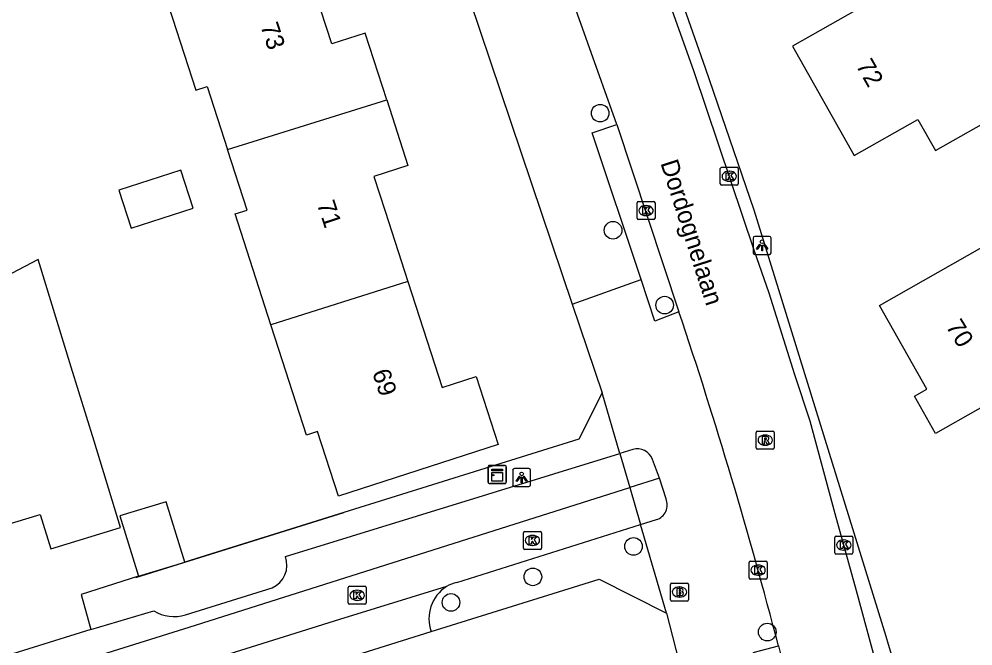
# Model space of a CAD drawing. Extents: x 158461 to 159795, y 387220 to 388672.
# Drawn here: x 159653.7 to 159706.7, y 387839.3 to 387874.1 of the extents above; entities that cross this region are included whole.
import ezdxf

# ---------------------------------------------------------------- set-up
doc = ezdxf.new("R2010")
doc.units = 0
for name, color, linetype in [('IMGEO_Boom', 7, 'Continuous'), ('IMGEO_Brandkraan', 7, 'Continuous'), ('IMGEO_Kast', 7, 'Continuous'), ('IMGEO_Kolk', 7, 'Continuous'), ('IMGEO_Lichtpunt', 7, 'Continuous'), ('IMGEO_Muur', 7, 'Continuous'), ('IMGEO_Openbare_ruimte_label', 7, 'Continuous'), ('IMGEO_Pand', 7, 'Continuous'), ('IMGEO_Pand_nummerreeks', 7, 'Continuous'), ('IMGEO_Rijbaan_lokaal_open', 7, 'Continuous'), ('IMGEO_Rioolput', 7, 'Continuous'), ('IMGEO_Voetpad_open', 7, 'Continuous')]:
    doc.layers.add(name, color=color, linetype=linetype)

msp = doc.modelspace()

# ---------------------------------------------------------------- linework, layer by layer
at = {"layer": 'IMGEO_Boom'}
for centre in [(159686.007, 387868.857), (159686.724, 387862.352), (159689.588, 387858.195), (159687.859, 387844.797), (159682.27, 387843.104), (159677.721, 387841.685), (159695.287, 387840.04)]:
    msp.add_circle(centre, 0.489, dxfattribs=at)
at = {"layer": 'IMGEO_Brandkraan'}
for p, q in [((159689.914, 387841.837), (159689.914, 387842.689)), ((159689.989, 387842.763), (159690.841, 387842.763)), ((159690.402, 387842.543), (159690.427, 387842.543)), ((159690.915, 387842.689), (159690.915, 387841.837)), ((159690.425, 387841.983), (159690.4, 387841.983)), ((159690.841, 387841.763), (159689.989, 387841.763))]:
    msp.add_line(p, q, dxfattribs=at)
for points in [[(159689.914, 387841.837), (159689.914, 387842.689)], [(159689.989, 387842.763), (159690.841, 387842.763)], [(159690.262, 387842.463), (159690.262, 387842.063), (159690.475, 387842.063)], [(159690.493, 387842.463), (159690.262, 387842.463)], [(159690.441, 387842.382), (159690.387, 387842.382), (159690.387, 387842.306)], [(159690.915, 387842.689), (159690.915, 387841.837)], [(159690.387, 387842.306), (159690.44, 387842.306)], [(159690.449, 387842.23), (159690.387, 387842.23), (159690.387, 387842.149)], [(159690.387, 387842.149), (159690.449, 387842.149)], [(159690.841, 387841.763), (159689.989, 387841.763)]]:
    msp.add_lwpolyline(points, dxfattribs=at)
for centre, radius, start, end in [((159689.991, 387842.687), 0.0765, 91.552, 178.448), ((159689.991, 387842.687), 0.0765, 91.552, 178.448), ((159690.442, 387842.344), 0.0379, 267.8285, 90.9355), ((159690.497, 387842.318), 0.145, 59.4692, 91.5367), ((159690.522, 387842.365), 0.0922, 285.5137, 58.1501), ((159690.839, 387842.687), 0.0765, 1.552, 88.448), ((159690.839, 387842.687), 0.0765, 1.552, 88.448), ((159689.991, 387841.839), 0.0765, 181.552, 268.448), ((159689.991, 387841.839), 0.0765, 181.552, 268.448), ((159690.45, 387842.189), 0.0404, 269.8759, 90.5077), ((159690.481, 387842.314), 0.251, 268.6676, 293.5347), ((159690.527, 387842.173), 0.105, 301.3115, 78.989), ((159690.839, 387841.839), 0.0765, 271.552, 358.448), ((159690.839, 387841.839), 0.0765, 271.552, 358.448)]:
    msp.add_arc(centre, radius, start, end, dxfattribs=at)
for centre, major_axis, ratio, start_param, end_param in [((159690.401, 387842.263), (-0.387, 0.002), 0.722429, 4.712389, 7.853982), ((159690.426, 387842.263), (-0.39, 0.002), 0.717154, 1.570796, 4.712389)]:
    msp.add_ellipse(centre, major_axis=major_axis, ratio=ratio, start_param=start_param, end_param=end_param, dxfattribs=at)
at = {"layer": 'IMGEO_Kast'}
for p, q in [((159679.862, 387849.289), (159680.703, 387849.289)), ((159680.703, 387849.289), (159679.862, 387849.289)), ((159679.787, 387848.364), (159679.787, 387849.205)), ((159679.787, 387849.205), (159679.787, 387848.364)), ((159680.787, 387849.214), (159680.787, 387848.373)), ((159680.787, 387848.373), (159680.787, 387849.214)), ((159680.712, 387848.289), (159679.871, 387848.289)), ((159679.871, 387848.289), (159680.712, 387848.289))]:
    msp.add_line(p, q, dxfattribs=at)
for points in [[(159679.982, 387849.079), (159680.582, 387849.079), (159680.582, 387848.994), (159679.982, 387848.994), (159679.982, 387849.079)], [(159679.982, 387848.904), (159680.582, 387848.904), (159680.582, 387848.415), (159679.982, 387848.415), (159679.982, 387848.904)]]:
    msp.add_lwpolyline(points, dxfattribs=at)
msp.add_circle((159680.066, 387848.753), 0.0377, dxfattribs=at)
for centre, start, end in [((159679.865, 387849.211), 92.4484, 184.2845), ((159679.865, 387849.211), 92.4484, 184.2845), ((159680.709, 387849.211), 2.4484, 94.2845), ((159680.709, 387849.211), 2.4484, 94.2845), ((159679.865, 387848.367), 182.4484, 274.2845), ((159679.865, 387848.367), 182.4484, 274.2845), ((159680.709, 387848.367), 272.4484, 4.2845), ((159680.709, 387848.367), 272.4484, 4.2845)]:
    msp.add_arc(centre, 0.0779, start, end, dxfattribs=at)
at = {"layer": 'IMGEO_Kolk'}
for p, q in [((159692.678, 387864.924), (159692.678, 387865.776)), ((159692.753, 387865.85), (159693.605, 387865.85)), ((159693.679, 387865.776), (159693.679, 387864.924)), ((159693.166, 387865.63), (159693.191, 387865.63)), ((159693.605, 387864.85), (159692.753, 387864.85)), ((159693.189, 387865.07), (159693.164, 387865.07)), ((159688.054, 387863.019), (159688.054, 387863.871)), ((159688.129, 387863.945), (159688.981, 387863.945)), ((159688.542, 387863.725), (159688.567, 387863.725)), ((159689.055, 387863.871), (159689.055, 387863.019)), ((159688.565, 387863.165), (159688.54, 387863.165)), ((159688.981, 387862.945), (159688.129, 387862.945)), ((159681.744, 387844.702), (159681.744, 387845.554)), ((159681.819, 387845.628), (159682.671, 387845.628)), ((159682.745, 387845.554), (159682.745, 387844.702)), ((159682.232, 387845.408), (159682.257, 387845.408)), ((159699.037, 387844.447), (159699.037, 387845.299)), ((159699.112, 387845.373), (159699.964, 387845.373)), ((159699.525, 387845.153), (159699.55, 387845.153)), ((159700.038, 387845.299), (159700.038, 387844.447)), ((159682.671, 387844.628), (159681.819, 387844.628)), ((159682.255, 387844.848), (159682.23, 387844.848)), ((159699.548, 387844.593), (159699.523, 387844.593)), ((159694.352, 387843.978), (159695.204, 387843.978)), ((159699.964, 387844.373), (159699.112, 387844.373)), ((159694.277, 387843.052), (159694.277, 387843.904)), ((159694.765, 387843.758), (159694.79, 387843.758)), ((159695.278, 387843.904), (159695.278, 387843.052)), ((159695.204, 387842.978), (159694.352, 387842.978)), ((159694.788, 387843.198), (159694.763, 387843.198)), ((159672.01, 387841.654), (159672.01, 387842.506)), ((159672.085, 387842.58), (159672.937, 387842.58)), ((159672.498, 387842.36), (159672.523, 387842.36)), ((159673.011, 387842.506), (159673.011, 387841.654)), ((159672.937, 387841.58), (159672.085, 387841.58)), ((159672.521, 387841.8), (159672.496, 387841.8))]:
    msp.add_line(p, q, dxfattribs=at)
for points in [[(159692.678, 387864.924), (159692.678, 387865.776)], [(159692.753, 387865.85), (159693.605, 387865.85)], [(159693.679, 387865.776), (159693.679, 387864.924)], [(159692.999, 387865.55), (159693.122, 387865.55), (159693.122, 387865.399), (159693.252, 387865.55), (159693.416, 387865.55), (159693.27, 387865.399), (159693.423, 387865.15), (159693.271, 387865.15), (159693.186, 387865.314), (159693.122, 387865.247), (159693.122, 387865.15), (159692.999, 387865.15), (159692.999, 387865.55)], [(159693.605, 387864.85), (159692.753, 387864.85)], [(159688.054, 387863.019), (159688.054, 387863.871)], [(159688.129, 387863.945), (159688.981, 387863.945)], [(159688.375, 387863.645), (159688.498, 387863.645), (159688.498, 387863.494), (159688.628, 387863.645), (159688.792, 387863.645), (159688.646, 387863.494), (159688.799, 387863.245), (159688.647, 387863.245), (159688.562, 387863.409), (159688.498, 387863.342), (159688.498, 387863.245), (159688.375, 387863.245), (159688.375, 387863.645)], [(159689.055, 387863.871), (159689.055, 387863.019)], [(159688.981, 387862.945), (159688.129, 387862.945)], [(159681.744, 387844.702), (159681.744, 387845.554)], [(159681.819, 387845.628), (159682.671, 387845.628)], [(159682.745, 387845.554), (159682.745, 387844.702)], [(159682.065, 387845.328), (159682.188, 387845.328), (159682.188, 387845.177), (159682.318, 387845.328), (159682.482, 387845.328), (159682.336, 387845.177), (159682.489, 387844.928), (159682.337, 387844.928), (159682.252, 387845.092), (159682.188, 387845.025), (159682.188, 387844.928), (159682.065, 387844.928), (159682.065, 387845.328)], [(159699.037, 387844.447), (159699.037, 387845.299)], [(159699.112, 387845.373), (159699.964, 387845.373)], [(159699.358, 387845.073), (159699.481, 387845.073), (159699.481, 387844.922), (159699.611, 387845.073), (159699.775, 387845.073), (159699.629, 387844.922), (159699.782, 387844.673), (159699.63, 387844.673), (159699.545, 387844.837), (159699.481, 387844.77), (159699.481, 387844.673), (159699.358, 387844.673), (159699.358, 387845.073)], [(159700.038, 387845.299), (159700.038, 387844.447)], [(159682.671, 387844.628), (159681.819, 387844.628)], [(159694.352, 387843.978), (159695.204, 387843.978)], [(159699.964, 387844.373), (159699.112, 387844.373)], [(159694.277, 387843.052), (159694.277, 387843.904)], [(159694.598, 387843.678), (159694.721, 387843.678), (159694.721, 387843.527), (159694.851, 387843.678), (159695.015, 387843.678), (159694.869, 387843.527), (159695.022, 387843.278), (159694.87, 387843.278), (159694.785, 387843.442), (159694.721, 387843.375), (159694.721, 387843.278), (159694.598, 387843.278), (159694.598, 387843.678)], [(159695.278, 387843.904), (159695.278, 387843.052)], [(159695.204, 387842.978), (159694.352, 387842.978)], [(159672.01, 387841.654), (159672.01, 387842.506)], [(159672.085, 387842.58), (159672.937, 387842.58)], [(159673.011, 387842.506), (159673.011, 387841.654)], [(159672.331, 387842.28), (159672.454, 387842.28), (159672.454, 387842.129), (159672.584, 387842.28), (159672.748, 387842.28), (159672.602, 387842.129), (159672.755, 387841.88), (159672.603, 387841.88), (159672.518, 387842.044), (159672.454, 387841.977), (159672.454, 387841.88), (159672.331, 387841.88), (159672.331, 387842.28)], [(159672.937, 387841.58), (159672.085, 387841.58)]]:
    msp.add_lwpolyline(points, dxfattribs=at)
for centre, start, end in [((159692.755, 387865.774), 91.552, 178.448), ((159692.755, 387865.774), 91.552, 178.448), ((159693.603, 387865.774), 1.552, 88.448), ((159693.603, 387865.774), 1.552, 88.448), ((159692.755, 387864.926), 181.552, 268.448), ((159692.755, 387864.926), 181.552, 268.448), ((159693.603, 387864.926), 271.552, 358.448), ((159693.603, 387864.926), 271.552, 358.448), ((159688.131, 387863.869), 91.552, 178.448), ((159688.131, 387863.869), 91.552, 178.448), ((159688.979, 387863.869), 1.552, 88.448), ((159688.979, 387863.869), 1.552, 88.448), ((159688.131, 387863.021), 181.552, 268.448), ((159688.131, 387863.021), 181.552, 268.448), ((159688.979, 387863.021), 271.552, 358.448), ((159688.979, 387863.021), 271.552, 358.448), ((159681.821, 387845.552), 91.552, 178.448), ((159681.821, 387845.552), 91.552, 178.448), ((159682.669, 387845.552), 1.552, 88.448), ((159682.669, 387845.552), 1.552, 88.448), ((159699.114, 387845.297), 91.552, 178.448), ((159699.114, 387845.297), 91.552, 178.448), ((159699.962, 387845.297), 1.552, 88.448), ((159699.962, 387845.297), 1.552, 88.448), ((159681.821, 387844.704), 181.552, 268.448), ((159681.821, 387844.704), 181.552, 268.448), ((159682.669, 387844.704), 271.552, 358.448), ((159682.669, 387844.704), 271.552, 358.448), ((159694.354, 387843.902), 91.552, 178.448), ((159694.354, 387843.902), 91.552, 178.448), ((159695.202, 387843.902), 1.552, 88.448), ((159695.202, 387843.902), 1.552, 88.448), ((159699.114, 387844.449), 181.552, 268.448), ((159699.114, 387844.449), 181.552, 268.448), ((159699.962, 387844.449), 271.552, 358.448), ((159699.962, 387844.449), 271.552, 358.448), ((159694.354, 387843.054), 181.552, 268.448), ((159694.354, 387843.054), 181.552, 268.448), ((159695.202, 387843.054), 271.552, 358.448), ((159695.202, 387843.054), 271.552, 358.448), ((159672.087, 387842.504), 91.552, 178.448), ((159672.087, 387842.504), 91.552, 178.448), ((159672.935, 387842.504), 1.552, 88.448), ((159672.935, 387842.504), 1.552, 88.448), ((159672.087, 387841.656), 181.552, 268.448), ((159672.087, 387841.656), 181.552, 268.448), ((159672.935, 387841.656), 271.552, 358.448), ((159672.935, 387841.656), 271.552, 358.448)]:
    msp.add_arc(centre, 0.0765, start, end, dxfattribs=at)
for centre, major_axis, ratio, start_param, end_param in [((159693.165, 387865.35), (-0.387, 0.002), 0.722429, 4.712389, 7.853982), ((159693.19, 387865.35), (-0.39, 0.002), 0.717154, 1.570796, 4.712389), ((159688.541, 387863.445), (-0.387, 0.002), 0.722429, 4.712389, 7.853982), ((159688.566, 387863.445), (-0.39, 0.002), 0.717154, 1.570796, 4.712389), ((159682.231, 387845.128), (-0.387, 0.002), 0.722429, 4.712389, 7.853982), ((159682.256, 387845.128), (-0.39, 0.002), 0.717154, 1.570796, 4.712389), ((159699.524, 387844.873), (-0.387, 0.002), 0.722429, 4.712389, 7.853982), ((159699.549, 387844.873), (-0.39, 0.002), 0.717154, 1.570796, 4.712389), ((159694.764, 387843.478), (-0.387, 0.002), 0.722429, 4.712389, 7.853982), ((159694.789, 387843.478), (-0.39, 0.002), 0.717154, 1.570796, 4.712389), ((159672.497, 387842.08), (-0.387, 0.002), 0.722429, 4.712389, 7.853982), ((159672.522, 387842.08), (-0.39, 0.002), 0.717154, 1.570796, 4.712389)]:
    msp.add_ellipse(centre, major_axis=major_axis, ratio=ratio, start_param=start_param, end_param=end_param, dxfattribs=at)
at = {"layer": 'IMGEO_Lichtpunt'}
for p, q in [((159695.405, 387862.01), (159694.597, 387862.01)), ((159695.405, 387862.01), (159694.597, 387862.01)), ((159694.503, 387861.915), (159694.503, 387861.108)), ((159694.503, 387861.915), (159694.503, 387861.108)), ((159695.499, 387861.108), (159695.499, 387861.915)), ((159695.499, 387861.108), (159695.499, 387861.915)), ((159694.597, 387861.014), (159695.405, 387861.014)), ((159694.597, 387861.014), (159695.405, 387861.014)), ((159681.148, 387849.026), (159681.148, 387848.219)), ((159681.148, 387849.026), (159681.148, 387848.219)), ((159682.05, 387849.121), (159681.242, 387849.121)), ((159682.05, 387849.121), (159681.242, 387849.121)), ((159682.144, 387848.219), (159682.144, 387849.026)), ((159682.144, 387848.219), (159682.144, 387849.026)), ((159681.242, 387848.125), (159682.05, 387848.125)), ((159681.242, 387848.125), (159682.05, 387848.125))]:
    msp.add_line(p, q, dxfattribs=at)
for points in [[(159694.877, 387861.579), (159694.916, 387861.551), (159694.728, 387861.289), (159694.69, 387861.316), (159694.877, 387861.579)], [(159694.979, 387861.531), (159695.026, 387861.531), (159695.026, 387861.209), (159694.979, 387861.209), (159694.979, 387861.531)], [(159695.089, 387861.551), (159695.127, 387861.578), (159695.314, 387861.316), (159695.275, 387861.288), (159695.089, 387861.551)], [(159681.522, 387848.69), (159681.561, 387848.662), (159681.373, 387848.4), (159681.335, 387848.427), (159681.522, 387848.69)], [(159681.624, 387848.642), (159681.671, 387848.642), (159681.671, 387848.32), (159681.624, 387848.32), (159681.624, 387848.642)], [(159681.734, 387848.662), (159681.772, 387848.689), (159681.959, 387848.427), (159681.92, 387848.399), (159681.734, 387848.662)]]:
    msp.add_lwpolyline(points, dxfattribs=at)
for centre in [(159695.002, 387861.713), (159681.647, 387848.824)]:
    msp.add_circle(centre, 0.0994, dxfattribs=at)
for centre, start, end in [((159694.597, 387861.915), 90, 180), ((159694.597, 387861.915), 90, 180), ((159695.405, 387861.915), 0, 90), ((159695.405, 387861.915), 0, 90), ((159694.597, 387861.108), 180, 270), ((159694.597, 387861.108), 180, 270), ((159695.405, 387861.108), 270, 0), ((159695.405, 387861.108), 270, 360), ((159681.242, 387849.026), 90, 180), ((159681.242, 387849.026), 90, 180), ((159682.05, 387849.026), 0, 90), ((159682.05, 387849.026), 0, 90), ((159681.242, 387848.219), 180, 270), ((159681.242, 387848.219), 180, 270), ((159682.05, 387848.219), 270, 0), ((159682.05, 387848.219), 270, 360)]:
    msp.add_arc(centre, 0.0946, start, end, dxfattribs=at)
at = {"layer": 'IMGEO_Muur'}
msp.add_lwpolyline([(159660.219, 387843.072), (159671.768, 387846.671)], dxfattribs=at)
at = {"layer": 'IMGEO_Pand'}
for points in [[(159704.381, 387876.943), (159696.683, 387872.58), (159700.122, 387866.511), (159703.649, 387868.51), (159704.631, 387866.778), (159711.532, 387870.689), (159709.162, 387874.87), (159714.152, 387877.698), (159716.469, 387873.61), (159714.488, 387872.488), (159716.514, 387868.912), (159723.002, 387872.589), (159716.607, 387883.872), (159711.193, 387880.804)], [(159674.153, 387869.604), (159672.958, 387873.307), (159671.103, 387872.708), (159670.501, 387874.575), (159669.23, 387878.513)], [(159661.616, 387876.149), (159663.556, 387870.135), (159664.181, 387870.337), (159665.309, 387866.842)], [(159665.309, 387866.842), (159674.153, 387869.604)], [(159674.153, 387869.604), (159675.33, 387865.957), (159673.44, 387865.347), (159674.062, 387863.419), (159675.326, 387859.501)], [(159720.036, 387851.395), (159718.288, 387854.471), (159717.902, 387854.251), (159717.362, 387855.201), (159717.727, 387855.409), (159716.114, 387858.245), (159715.119, 387857.679), (159713.973, 387859.694), (159707.905, 387856.244), (159709.332, 387853.735), (159704.636, 387851.065), (159703.459, 387853.134), (159704.152, 387853.528), (159701.514, 387858.166), (159721.199, 387869.359), (159724.768, 387863.083), (159723.687, 387862.468), (159725.08, 387860.019), (159727.786, 387861.558), (159728.562, 387860.194), (159729.113, 387857.878), (159729.501, 387856.823), (159727.533, 387855.703), (159725.409, 387854.495)], [(159667.719, 387857.108), (159665.734, 387863.258), (159666.396, 387863.472), (159665.309, 387866.842)], [(159659.276, 387864.584), (159659.961, 387862.462), (159663.409, 387863.574), (159662.725, 387865.696), (159659.276, 387864.584)], [(159649.177, 387844.811), (159652.889, 387845.951), (159654.914, 387846.573), (159655.5, 387844.665), (159659.365, 387845.852), (159657.897, 387850.632), (159656.629, 387854.758), (159654.794, 387860.732), (159652.546, 387859.571), (159652.781, 387858.806), (159647.619, 387857.221), (159647.707, 387856.934), (159645.626, 387856.295)], [(159675.326, 387859.501), (159676.597, 387855.562), (159677.225, 387853.617), (159679.122, 387854.229), (159680.34, 387850.453), (159671.471, 387847.591), (159670.313, 387851.178), (159669.697, 387850.979), (159668.161, 387855.738), (159667.719, 387857.108)], [(159675.326, 387859.501), (159667.719, 387857.108)], [(159662.933, 387843.927), (159661.905, 387847.277), (159659.329, 387846.486), (159660.358, 387843.136)], [(159660.358, 387843.136), (159662.933, 387843.927)]]:
    msp.add_lwpolyline(points, dxfattribs=at)
at = {"layer": 'IMGEO_Rijbaan_lokaal_open'}
for points in [[(159704.525, 387825.638), (159703.748, 387828.651), (159702.561, 387833.461), (159701.373, 387838.171), (159700.246, 387842.331), (159699.058, 387846.6), (159697.67, 387851.75), (159696.822, 387854.329), (159695.403, 387858.857), (159694.584, 387861.186), (159693.265, 387865.095), (159691.237, 387871.154), (159686.163, 387885.389), (159683.855, 387891.078), (159682.327, 387894.958), (159680.297, 387899.87), (159679.391, 387902.124), (159675.394, 387911.176), (159674.629, 387912.927)], [(159686.936, 387868.226), (159683.718, 387877.284)], [(159686.936, 387868.226), (159690.383, 387857.829)], [(159668.523, 387844.244), (159687.097, 387849.964)], [(159687.815, 387850.185), (159687.097, 387849.964)], [(159687.097, 387849.964), (159687.652, 387848.07)], [(159689.308, 387848.595), (159688.906, 387849.625)], [(159689.308, 387848.595), (159687.652, 387848.07)], [(159689.664, 387847.438), (159689.308, 387848.595)], [(159637.48, 387832.275), (159663.187, 387840.316), (159687.652, 387848.07)], [(159687.652, 387848.07), (159688.256, 387846.009)], [(159688.256, 387846.009), (159689.129, 387846.285)], [(159678.044, 387842.783), (159688.256, 387846.009)], [(159677.475, 387842.571), (159671.525, 387840.738), (159624.932, 387826.142)], [(159662.976, 387840.991), (159667.786, 387842.488)], [(159657.721, 387840.176), (159661.21, 387841.217)], [(159657.721, 387840.176), (159638.652, 387834.248)], [(159655.689, 387834.289), (159668.408, 387838.313), (159668.658, 387837.573), (159676.627, 387840.067)], [(159695.908, 387839.27), (159696.604, 387836.542), (159699.991, 387822.818)]]:
    msp.add_lwpolyline(points, dxfattribs=at)
for centre, radius, start, end in [((159424.845, 387768.677), 280.105, 14.59738, 18.55908), ((159688.054, 387849.307), 0.91, 20.457, 105.201), ((159688.88, 387847.101), 0.854, 286.9858, 23.2309), ((159667.222, 387843.757), 1.389, 293.9494, 20.5146), ((159678.609, 387840.791), 2.111, 122.5145, 200.0673), ((159678.379, 387841.016), 1.799, 100.7176, 120.1515), ((159662.347, 387843.086), 2.187, 238.6922, 286.7225)]:
    msp.add_arc(centre, radius, start, end, dxfattribs=at)
at = {"layer": 'IMGEO_Rioolput'}
for p, q in [((159694.676, 387850.271), (159694.676, 387851.123)), ((159694.751, 387851.197), (159695.603, 387851.197)), ((159695.164, 387850.977), (159695.189, 387850.977)), ((159695.677, 387851.123), (159695.677, 387850.271)), ((159695.187, 387850.417), (159695.162, 387850.417)), ((159695.603, 387850.197), (159694.751, 387850.197))]:
    msp.add_line(p, q, dxfattribs=at)
for points in [[(159694.676, 387850.271), (159694.676, 387851.123)], [(159694.751, 387851.197), (159695.603, 387851.197)], [(159695.265, 387850.895), (159695.013, 387850.897), (159695.013, 387850.497)], [(159695.191, 387850.816), (159695.137, 387850.816), (159695.137, 387850.735)], [(159695.677, 387851.123), (159695.677, 387850.271)], [(159695.013, 387850.497), (159695.137, 387850.497), (159695.137, 387850.659), (159695.148, 387850.659)], [(159695.137, 387850.735), (159695.189, 387850.735)], [(159695.195, 387850.63), (159695.266, 387850.497), (159695.406, 387850.497), (159695.341, 387850.623)], [(159695.603, 387850.197), (159694.751, 387850.197)]]:
    msp.add_lwpolyline(points, dxfattribs=at)
for centre, radius, start, end in [((159694.753, 387851.121), 0.0765, 91.552, 178.448), ((159694.753, 387851.121), 0.0765, 91.552, 178.448), ((159695.197, 387850.72), 0.0964, 77.0061, 93.1865), ((159695.211, 387850.777), 0.0378, 276.6634, 79.6772), ((159695.264, 387850.785), 0.109, 350.3612, 89.416), ((159695.601, 387851.121), 0.0765, 1.552, 88.448), ((159695.601, 387851.121), 0.0765, 1.552, 88.448), ((159695.147, 387850.606), 0.0533, 26.0293, 88.6989), ((159695.173, 387850.924), 0.19, 274.7715, 282.9687), ((159695.262, 387850.785), 0.112, 277.5842, 350.9817), ((159695.246, 387850.57), 0.108, 29.5134, 73.7905), ((159694.753, 387850.273), 0.0765, 181.552, 268.448), ((159694.753, 387850.273), 0.0765, 181.552, 268.448), ((159695.601, 387850.273), 0.0765, 271.552, 358.448), ((159695.601, 387850.273), 0.0765, 271.552, 358.448)]:
    msp.add_arc(centre, radius, start, end, dxfattribs=at)
for centre, major_axis, ratio, start_param, end_param in [((159695.163, 387850.697), (-0.387, 0.002), 0.722429, 4.712389, 7.853982), ((159695.188, 387850.697), (-0.39, 0.002), 0.717154, 1.570796, 4.712389)]:
    msp.add_ellipse(centre, major_axis=major_axis, ratio=ratio, start_param=start_param, end_param=end_param, dxfattribs=at)
at = {"layer": 'IMGEO_Voetpad_open'}
for points in [[(159662.597, 387914.003), (159668.658, 387900.633), (159674.874, 387885.293), (159678.761, 387875.107), (159684.448, 387858.253)], [(159701.894, 387839.79), (159694.564, 387863.473), (159691.857, 387871.353), (159686.838, 387885.63), (159684.655, 387891.448), (159681.394, 387899.313), (159675.263, 387913.26)], [(159688.291, 387859.616), (159685.571, 387867.757), (159686.936, 387868.226)], [(159684.448, 387858.253), (159688.291, 387859.616)], [(159690.383, 387857.829), (159689.035, 387857.305), (159688.291, 387859.616)], [(159684.448, 387858.253), (159686.112, 387853.323)], [(159686.112, 387853.323), (159684.832, 387850.743), (159671.768, 387846.671), (159662.933, 387843.927)], [(159687.097, 387849.964), (159686.112, 387853.323)], [(159689.697, 387841.095), (159688.256, 387846.009)], [(159660.358, 387843.136), (159657.182, 387842.125), (159657.721, 387840.176)], [(159676.627, 387840.067), (159685.948, 387842.985), (159689.697, 387841.095)], [(159689.697, 387841.095), (159690.547, 387837.784)], [(159694.511, 387838.906), (159695.908, 387839.27)]]:
    msp.add_lwpolyline(points, dxfattribs=at)
msp.add_arc((159521.357, 387786.649), 188.195, 12.00154, 16.40178, dxfattribs=at)

# ---------------------------------------------------------------- texts
at = {"layer": 'IMGEO_Openbare_ruimte_label'}
msp.add_text('Dordognelaan', height=1, rotation=287.8189, dxfattribs=at).set_placement((159689.345, 387866.092))
at = {"layer": 'IMGEO_Pand_nummerreeks'}
for s, rotation, p in [('73', 288.1463, (159667.128, 387873.706)), ('72', 299.5358, (159700.187, 387871.51)), ('71', 288.1463, (159670.265, 387863.823)), ('70', 301.5411, (159705.175, 387857.018)), ('69', 288.1463, (159673.333, 387854.465))]:
    msp.add_text(s, height=1, rotation=rotation, dxfattribs=at).set_placement(p)

doc.saveas('drawing.dxf')
